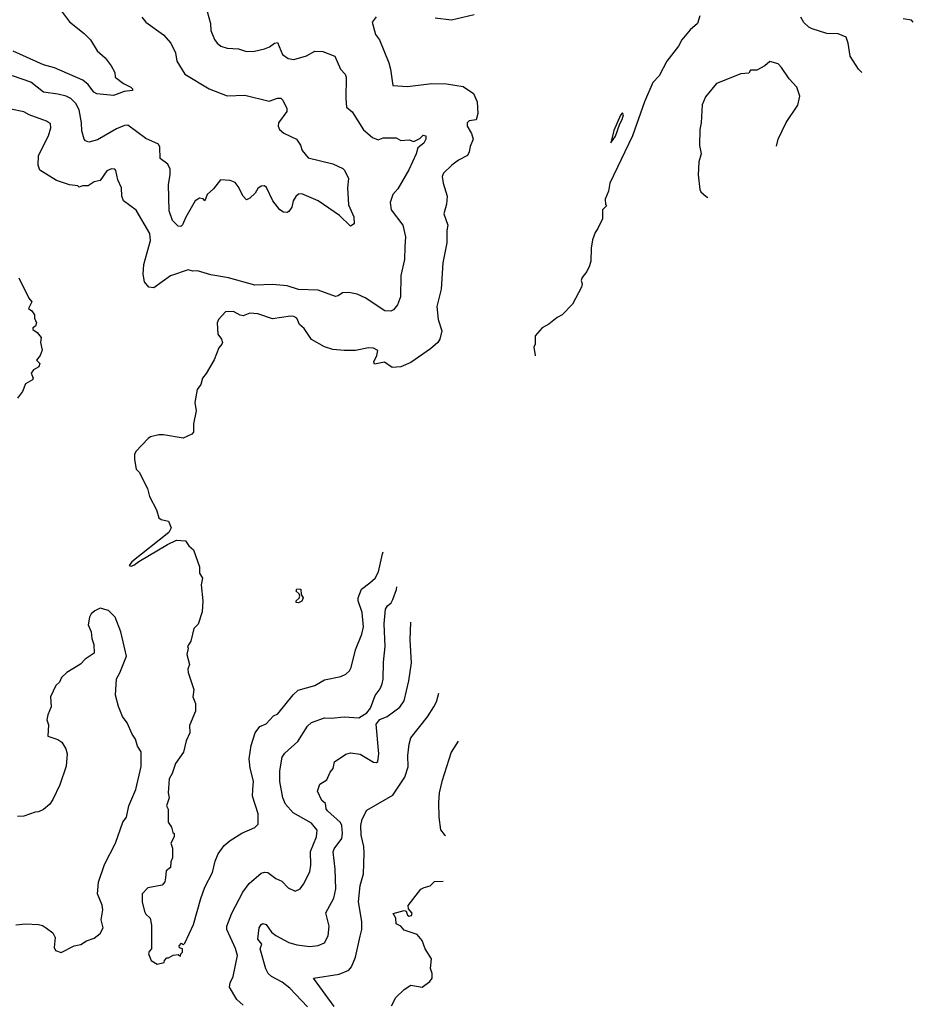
# Model space of a CAD drawing. Extents: x 1678431 to 1860718, y 384618 to 522882.
# Tile 428 of 473: x 1826359 to 1831857, y 449145 to 455199. Entities that reach past the tile are written whole.
import ezdxf

# ---------------------------------------------------------------- set-up
doc = ezdxf.new("R2010")
doc.units = 0

msp = doc.modelspace()

# ---------------------------------------------------------------- linework, layer by layer
at = {"layer": '0CON10XD'}
for points in [[(1827491.4, 455325), (1827533.1, 455175), (1827536.1, 455133.9), (1827558.3, 455078.3), (1827574, 455055), (1827597.6, 455037.6), (1827635.7, 455024.3), (1827705, 455021.1), (1827755, 455003.6), (1827803.8, 455006.2), (1827865, 455019.5), (1827897.1, 455032.9), (1827927.5, 455055), (1827945, 455059.1), (1827977.1, 454985), (1828010.8, 454960.8), (1828045, 454954.5), (1828123.3, 454976.7), (1828174.4, 455005.6), (1828225, 455004.2), (1828298.8, 454975), (1828333.8, 454895), (1828361.2, 454865), (1828367.5, 454845), (1828365.6, 454715), (1828370.9, 454660.9), (1828405, 454633.8), (1828475, 454522.5), (1828530, 454475), (1828565, 454461.2), (1828595, 454473.3), (1828675, 454472.5), (1828705, 454456.7), (1828755, 454460), (1828785, 454450), (1828820.7, 454469.3), (1828840.9, 454489.1), (1828857.1, 454485), (1828857.5, 454465), (1828845, 454440), (1828808.8, 454411.2), (1828798.2, 454375), (1828753.1, 454276.9), (1828685, 454158.8), (1828654.3, 454125), (1828637.5, 454075), (1828645, 454030), (1828715.7, 453935), (1828733.3, 453865), (1828727.8, 453802.2), (1828727.1, 453725), (1828704.5, 453625.5), (1828702.9, 453495), (1828682.9, 453445), (1828658.8, 453415), (1828642.9, 453407.1), (1828605, 453409.4), (1828485, 453489.4), (1828435, 453511.4), (1828385, 453521.4), (1828345, 453518.8), (1828319.2, 453500.8), (1828302.9, 453497.1), (1828195, 453536.7), (1828075, 453540), (1828005, 453563.3), (1827915, 453571.1), (1827805, 453567.5), (1827645, 453612.1), (1827535, 453631.4), (1827453.9, 453656.1), (1827425, 453654), (1827395, 453660.8), (1827288.1, 453625), (1827185, 453550.8), (1827154.2, 453554.2), (1827127.8, 453587.8), (1827118.2, 453635), (1827123.8, 453695), (1827165, 453842.5), (1827160.9, 453885), (1827075, 454028.8), (1826998.8, 454085), (1826988, 454115), (1826985.8, 454165), (1826963.8, 454215), (1826951.7, 454271.7), (1826945, 454280), (1826925, 454282.5), (1826895, 454270), (1826855, 454210), (1826818.3, 454201.7), (1826781.7, 454178.3), (1826745, 454177.5), (1826725, 454170), (1826717, 454177), (1826665, 454183.3), (1826585, 454211.2), (1826483.3, 454275), (1826474, 454305), (1826475.8, 454365), (1826536, 454485), (1826552, 454535), (1826548.8, 454558.8), (1826523.6, 454576.4), (1826417.5, 454615), (1826385, 454632.5), (1826305, 454650)], [(1826605, 455268.8), (1826665.5, 455185.5), (1826756.2, 455115), (1826794.2, 455075), (1826837, 455007), (1826884.4, 454964.4), (1826922, 454915), (1826943.8, 454875), (1826947, 454847), (1826997.9, 454807.9), (1827043.3, 454785), (1827053.3, 454775), (1827052.5, 454765), (1827003, 454757), (1826936.6, 454733.4), (1826835, 454742.5), (1826815, 454754.3), (1826780.8, 454800.8), (1826747.2, 454827.2), (1826572.6, 454902.6), (1826505, 454921.1), (1826320, 455005)], [(1827110, 455215), (1827135, 455183.8), (1827245, 455106.7), (1827289.2, 455055), (1827317.8, 454995), (1827327.1, 454945), (1827375, 454864.4), (1827525, 454774.4), (1827635, 454731.9), (1827745, 454735.6), (1827895, 454698.8), (1827945, 454717.1), (1827965, 454717.5), (1827978.8, 454705), (1828003.3, 454653.3), (1828003.3, 454635), (1827951.5, 454565), (1827948.9, 454545), (1827957.5, 454525), (1827985, 454501.9), (1828062, 454465), (1828087.2, 454427.2), (1828097.1, 454395), (1828135, 454350), (1828285, 454314), (1828346.7, 454285), (1828356.7, 454275), (1828383, 454223), (1828375.8, 454165), (1828381.2, 454061.2), (1828415, 453987.5), (1828416.7, 453945), (1828395, 453930), (1828325.9, 453995.9), (1828196.4, 454086.4), (1828095, 454127.9), (1828075, 454126.4), (1828057.8, 454112.2), (1828042.5, 454085), (1828033, 454047), (1828015, 454020), (1828005, 454014.2), (1827982.5, 454015), (1827960.3, 454030.3), (1827915.7, 454085), (1827877.4, 454167.4), (1827865, 454177.1), (1827845, 454176), (1827825, 454162), (1827807.4, 454132.6), (1827775, 454101.2), (1827755, 454092), (1827735, 454114), (1827704.1, 454174.1), (1827685, 454198.1), (1827655, 454211.2), (1827595.6, 454214.4), (1827551.7, 454158.3), (1827513.1, 454125), (1827497.5, 454085), (1827487.3, 454097.3), (1827465, 454102.2), (1827439.4, 454085), (1827380.6, 453985), (1827361.7, 453938.3), (1827351.7, 453928.3), (1827335, 453928.8), (1827300, 453965), (1827278.5, 454025), (1827275.3, 454185), (1827286, 454245), (1827285, 454280), (1827270.8, 454310.8), (1827224.3, 454345), (1827220.6, 454415), (1827213.8, 454435), (1827135, 454469.6), (1827025, 454551.1), (1827005, 454549.5), (1826955, 454529.1), (1826838.5, 454461.5), (1826785, 454446.9), (1826765, 454454.3), (1826755.8, 454465), (1826741.9, 454515), (1826740, 454565), (1826725.3, 454645), (1826705.4, 454685), (1826674.3, 454714.3), (1826645, 454729.3), (1826595, 454741.5), (1826505, 454752.9), (1826427.5, 454815), (1826315, 454853.4)], [(1828552, 455218), (1828527.5, 455185), (1828548.3, 455108.3), (1828572, 455075), (1828629.4, 454935), (1828641.1, 454895), (1828654.5, 454794.5), (1828745, 454788.4), (1828895, 454807.7), (1828984.6, 454804.6), (1829087.6, 454787.6), (1829151.2, 454745), (1829174, 454695), (1829177.9, 454622.1), (1829167.1, 454582.9), (1829125, 454578.1), (1829111.2, 454565), (1829111.5, 454545), (1829138.8, 454498.8), (1829148.5, 454465), (1829130.2, 454419.8), (1829125, 454387.5), (1829114, 454365), (1829058.8, 454335), (1829018.6, 454305), (1828966, 454255), (1828959.2, 454235), (1828964.2, 454195), (1828988.6, 454115), (1828985.7, 454065), (1828968.6, 454005), (1828994, 453935), (1828987, 453903), (1828987.9, 453827.9), (1828962.2, 453705), (1828952.7, 453542.7), (1828926.1, 453435), (1828934.4, 453355), (1828956.4, 453286.4), (1828944.6, 453235.4), (1828932.5, 453215), (1828885.9, 453175), (1828765, 453090.8), (1828704.5, 453064.5), (1828650.3, 453060.3), (1828603.9, 453093.9), (1828542, 453082), (1828538, 453095), (1828557.5, 453135), (1828561.9, 453165), (1828535, 453180), (1828505, 453182), (1828425.7, 453164.3), (1828355, 453164.4), (1828285, 453170.5), (1828235, 453188.5), (1828153.8, 453233.8), (1828109.5, 453299.5), (1828081.5, 453325), (1828065, 453364.2), (1828045, 453374.3), (1828025, 453376.7), (1827915, 453360.5), (1827825, 453390), (1827775, 453394.2), (1827735, 453378), (1827715, 453382.5), (1827675, 453406), (1827625, 453402.5), (1827582.5, 453355), (1827574.1, 453335.9), (1827577.5, 453265), (1827600, 453235), (1827606.7, 453215), (1827603.3, 453205), (1827585, 453182.5), (1827555, 453107.5), (1827507, 453023), (1827483.8, 452995), (1827473.6, 452956.4), (1827451.2, 452925), (1827436.2, 452845), (1827446, 452795), (1827428, 452715), (1827429.5, 452689.5), (1827428, 452662), (1827419.3, 452650.7), (1827365, 452626.2), (1827243.9, 452646.1), (1827215, 452646.2), (1827165, 452633.8), (1827150, 452625), (1827074, 452545), (1827066, 452525), (1827066, 452495), (1827076.4, 452436.4), (1827095, 452417.5), (1827146.7, 452316.7), (1827158, 452268), (1827201.4, 452185), (1827216.4, 452136.4), (1827230, 452125), (1827275.7, 452115.7), (1827292, 452075), (1827277.8, 452045), (1827050, 451865), (1827033.8, 451843.8), (1827045, 451839.2), (1827062, 451845), (1827091.7, 451868.3), (1827268.1, 451971.9), (1827325, 451998), (1827380, 451995), (1827400, 451965), (1827429.7, 451939.7), (1827466.2, 451835), (1827466.2, 451795), (1827483.3, 451765), (1827476.2, 451725), (1827486.7, 451625), (1827481.7, 451558.3), (1827456.7, 451483.3), (1827430, 451455), (1827411.7, 451378.3), (1827392.5, 451345), (1827396.7, 451335), (1827387.5, 451295), (1827403.3, 451235), (1827393.9, 451206.1), (1827396.7, 451185), (1827430.7, 451080.7), (1827423.8, 451035), (1827440, 450995), (1827441.7, 450948.3), (1827405, 450860), (1827406.2, 450815), (1827383.8, 450765), (1827366.7, 450695), (1827317.5, 450625), (1827297.5, 450565), (1827278.3, 450531.7), (1827272.5, 450445), (1827280, 450415), (1827263.3, 450365), (1827272.5, 450345), (1827273.3, 450265), (1827293.3, 450235), (1827301.7, 450201.7), (1827310, 450195), (1827310, 450175), (1827290, 450135), (1827300, 450105), (1827300, 450045), (1827288.3, 450021.7), (1827286.7, 449985), (1827260, 449965), (1827257, 449923)], [(1829155, 455230), (1829015, 455195.6), (1828915, 455209.2)], [(1830543, 455223), (1830530, 455175), (1830483.5, 455136.5), (1830432, 455075), (1830413.2, 455036.8), (1830341.4, 454945), (1830292.9, 454855), (1830255, 454813.8), (1830203.9, 454695), (1830128.7, 454485), (1829989.6, 454195), (1829980.8, 454145), (1829962, 454095), (1829963.3, 454063.3), (1829970, 454055), (1829945, 454030), (1829943.8, 453975), (1829916.7, 453915), (1829898.8, 453891.2), (1829883.6, 453846.4), (1829874, 453795), (1829872, 453715), (1829864.2, 453685.8), (1829848.3, 453651.7), (1829820, 453615), (1829813.3, 453595), (1829820, 453575), (1829816.2, 453555), (1829759.3, 453450.7), (1829695.6, 453384.4), (1829665, 453368.8), (1829615, 453326.2), (1829573.3, 453305), (1829530, 453255), (1829530, 453205), (1829523.3, 453185), (1829530, 453135), (1829530.5, 453133.2)], [(1831540.1, 454873.8), (1831520, 454895), (1831468.8, 454975), (1831456, 455055), (1831442.7, 455092.7), (1831395, 455112.9), (1831325, 455114.4), (1831233.7, 455143.7), (1831215, 455152.5), (1831182.6, 455182.6), (1831165.7, 455215)], [(1831856.7, 455183.2), (1831856.7, 455185), (1831845, 455197.5), (1831793.3, 455205)], [(1831015.8, 454421.9), (1831026, 454465), (1831075, 454567.5), (1831146.1, 454673.9), (1831159.3, 454729.3), (1831140, 454785), (1831093.3, 454835), (1831046.4, 454906.4), (1831025, 454927.5), (1830975, 454942.5), (1830943.6, 454916.4), (1830895, 454890), (1830855, 454890), (1830845, 454870), (1830795, 454866.2), (1830645, 454806.2), (1830578.8, 454725), (1830558.8, 454675), (1830552, 454565), (1830543.9, 454523.9), (1830542, 454425), (1830552.5, 454375), (1830537.5, 454325), (1830533.3, 454245), (1830543.3, 454155), (1830550.5, 454140.5), (1830581.7, 454111.7), (1830593.6, 454106.8)], [(1829995, 454442.5), (1830025, 454483.8), (1830050.5, 454559.5), (1830066.2, 454585), (1830073.9, 454613.9), (1830067.5, 454627.5), (1830055, 454613.3), (1830015, 454517.5), (1829995, 454442.5)], [(1826355, 453612.5), (1826416.2, 453486.2), (1826433.3, 453465), (1826428.3, 453451.7), (1826413, 453423), (1826435, 453410), (1826450, 453385), (1826450, 453365), (1826462.5, 453335), (1826457.5, 453315), (1826440, 453305), (1826440, 453295), (1826466.4, 453276.4), (1826492.5, 453245), (1826486.7, 453215), (1826497.5, 453167.5), (1826485.7, 453134.3), (1826463.3, 453105), (1826482.5, 453085), (1826476.7, 453065), (1826443.6, 453046.4), (1826430, 453025), (1826442.5, 452995), (1826437.5, 452985), (1826395, 452960), (1826377, 452913), (1826347, 452873)], [(1827257, 449923), (1827251.7, 449898.3), (1827235, 449877.5), (1827148.3, 449861.7), (1827112.5, 449825), (1827112.5, 449775), (1827127.5, 449715), (1827135, 449700), (1827162.5, 449675), (1827170.7, 449630.7), (1827170, 449485), (1827155, 449470), (1827152.5, 449455), (1827167.5, 449415), (1827205, 449392.5), (1827248.3, 449401.7), (1827250, 449415), (1827265, 449430), (1827275, 449430), (1827303, 449447), (1827335, 449450), (1827348.3, 449441.7), (1827350, 449455), (1827360, 449465), (1827360, 449485), (1827341.7, 449491.7), (1827340, 449505), (1827355, 449520), (1827365, 449510), (1827375, 449520), (1827429.2, 449635), (1827474.4, 449795), (1827499.4, 449865), (1827545.7, 449955), (1827561.9, 450025), (1827580.7, 450069.3), (1827617.9, 450122.1), (1827655, 450152), (1827725, 450197.5), (1827805, 450231.2), (1827826.9, 450253.1), (1827826.7, 450315), (1827791.1, 450425), (1827794.5, 450465.5), (1827796.9, 450516.9), (1827777.3, 450597.3), (1827770.9, 450655), (1827783.3, 450736.7), (1827808.1, 450815), (1827837.2, 450852.8), (1827875, 450870), (1827921.7, 450918.3), (1827948.1, 450931.9), (1828041.4, 451048.6), (1828072.5, 451077.5), (1828175, 451104.5), (1828235, 451140.6), (1828335, 451160), (1828366.7, 451175), (1828388, 451195), (1828398.6, 451215), (1828425.6, 451325), (1828465, 451420), (1828474.5, 451465.5), (1828465.5, 451555), (1828441.4, 451625), (1828441.4, 451645), (1828463, 451697), (1828514.2, 451735.8), (1828546.2, 451765), (1828567.1, 451805), (1828590.8, 451915), (1828594.7, 451926.9)], [(1827735, 449138.6), (1827695, 449174), (1827650.8, 449250.8), (1827655, 449277.5), (1827672.9, 449315), (1827699.1, 449445), (1827687.7, 449487.7), (1827634.5, 449605), (1827633.6, 449625), (1827664, 449706), (1827731.5, 449835), (1827771.5, 449888.5), (1827845, 449951.2), (1827865, 449958), (1827885.7, 449955.7), (1827935, 449918), (1827971.7, 449901.7), (1828010.2, 449860.2), (1828055, 449841.2), (1828085, 449855.8), (1828105, 449884), (1828145, 449958.8), (1828150.4, 449999.6), (1828148.5, 450085), (1828186.1, 450175), (1828189.2, 450215), (1828155, 450258.9), (1828042.8, 450322.7), (1827994.5, 450375), (1827979.1, 450415), (1827959.2, 450515), (1827959.5, 450580.5), (1827974.4, 450665), (1827991.1, 450688.9), (1828070.2, 450759.8), (1828130, 450855), (1828155, 450876.9), (1828235, 450906.7), (1828275.4, 450904.6), (1828355, 450912.9), (1828445, 450906.9), (1828495, 450936.9), (1828517.5, 450965), (1828546.8, 451043.2), (1828576.5, 451085), (1828589.5, 451115), (1828595.5, 451144.5), (1828597.9, 451247.9), (1828607.6, 451345), (1828600.8, 451485), (1828609.6, 451575), (1828621.8, 451595), (1828645, 451613.9), (1828655, 451633.3), (1828677.8, 451695), (1828680, 451711.7)], [(1828075, 451613.3), (1828060, 451615), (1828060, 451625), (1828078.3, 451641.7), (1828082.5, 451655), (1828078.3, 451668.3), (1828060, 451685), (1828065, 451700), (1828088.3, 451698.3), (1828090, 451665), (1828102.5, 451645), (1828095.9, 451624.1), (1828075, 451613.3)], [(1826335, 449633.3), (1826395, 449640), (1826475, 449636.2), (1826499.5, 449629.5), (1826525, 449613.3), (1826562.5, 449585), (1826577.5, 449555), (1826572.5, 449495), (1826580, 449475), (1826615, 449462.5), (1826695, 449503.3), (1826735, 449513.3), (1826770, 449535), (1826818.3, 449551.7), (1826855, 449580), (1826872.5, 449615), (1826861.2, 449665), (1826870, 449725), (1826866.7, 449755), (1826837.5, 449825), (1826843.3, 449895), (1826881.2, 450005), (1826948, 450135), (1826993.8, 450265), (1827016.2, 450295), (1827030.8, 450365), (1827073.3, 450465), (1827106.4, 450606.4), (1827107.7, 450697.7), (1827085, 450732.5), (1827072.5, 450775), (1827052, 450805), (1827020, 450875), (1826992, 450915), (1826966.7, 450976.7), (1826948.8, 451045), (1826954.1, 451145.9), (1826975, 451182.5), (1827016.7, 451285), (1826981.2, 451435), (1826946.2, 451525), (1826905, 451566.7), (1826855, 451580), (1826822, 451565), (1826800, 451545), (1826788.8, 451525), (1826781.7, 451478.3), (1826800, 451435), (1826803.9, 451393.9), (1826816.4, 451356.4), (1826816.7, 451305), (1826762.3, 451267.7), (1826734.3, 451235.7), (1826648.8, 451185), (1826616.7, 451155), (1826603.6, 451126.4), (1826581.2, 451105), (1826548.8, 451035), (1826554, 450975), (1826532, 450925), (1826526.7, 450895), (1826536.4, 450863.6), (1826533, 450793), (1826595, 450773.3), (1826617.7, 450757.7), (1826643.8, 450715), (1826651.2, 450685), (1826645, 450610), (1826606, 450495), (1826563.3, 450405), (1826543.9, 450376.1), (1826505, 450343.3), (1826475, 450327.5), (1826455, 450326.7), (1826385, 450302.5), (1826345, 450300)], [(1828129.2, 449129.2), (1828022.2, 449245), (1827975, 449281.2), (1827908, 449315), (1827887.1, 449335), (1827873.9, 449363.9), (1827839.1, 449485), (1827848.1, 449515), (1827824.6, 449545), (1827833.5, 449615), (1827845, 449636), (1827855, 449642), (1827876.2, 449635), (1827908.9, 449588.9), (1827935, 449566.9), (1828015.4, 449525.4), (1828065, 449509.5), (1828145, 449500.5), (1828195, 449505.6), (1828235, 449522), (1828257.1, 449565), (1828263.8, 449625), (1828242.8, 449707.2), (1828292.6, 449797.4), (1828304.5, 449855), (1828300.5, 449975), (1828288, 450082), (1828295, 450101.1), (1828341.3, 450165), (1828345.8, 450195.8), (1828340.9, 450245), (1828333.1, 450263.1), (1828252.9, 450335), (1828245, 450346.2), (1828243.2, 450365), (1828239.9, 450379.9), (1828218.5, 450398.5), (1828192.5, 450455), (1828205, 450498.8), (1828249.1, 450525), (1828268.6, 450571.4), (1828288.8, 450595), (1828296.7, 450635), (1828366.8, 450683.2), (1828395, 450691.4), (1828453.2, 450683.2), (1828535, 450633.8), (1828555, 450631.2), (1828562, 450638), (1828569.4, 450685), (1828553.4, 450866.6), (1828575, 450896.2), (1828620, 450915), (1828698.3, 450971.7), (1828725, 451010), (1828754.2, 451134.2), (1828770.5, 451245), (1828761.2, 451385), (1828766.3, 451493.7)], [(1828295, 449131.1), (1828167.5, 449305), (1828325, 449330.5), (1828384, 449355), (1828400, 449375), (1828424.4, 449435), (1828454.2, 449564.2), (1828464.4, 449605), (1828464.5, 449654.5), (1828444.6, 449775), (1828454.7, 449875), (1828473.9, 449946.1), (1828477.8, 450075), (1828475.5, 450115), (1828459.5, 450185), (1828457.7, 450245), (1828466.6, 450283.4), (1828495, 450338.8), (1828655, 450431.4), (1828727.9, 450542.1), (1828749.5, 450605), (1828747.5, 450675), (1828754.5, 450745), (1828765, 450783.3), (1828867.9, 450912.1), (1828907.5, 450975), (1828923.1, 451005), (1828938.7, 451058.4)], [(1829056, 450762.4), (1829014.4, 450695), (1828955.5, 450515), (1828940.5, 450445), (1828935.6, 450385), (1828936.9, 450295), (1828948.3, 450218.3), (1828969.8, 450189.8), (1828978.7, 450183.7)], [(1828646.2, 449135), (1828673.4, 449186.6), (1828725, 449235.8), (1828765, 449262), (1828835, 449250), (1828882.5, 449285), (1828897.5, 449305), (1828897.5, 449335), (1828887.5, 449365), (1828893.3, 449425), (1828853.3, 449485), (1828836.1, 449536.1), (1828803.6, 449573.6), (1828725, 449601.2), (1828705, 449626.2), (1828675, 449640), (1828672.9, 449675), (1828657.5, 449702.5), (1828725, 449722.5), (1828737.5, 449717.5), (1828745, 449693.8), (1828756.4, 449686.4), (1828770, 449690), (1828773.8, 449705), (1828751.7, 449731.7), (1828748.3, 449751.7), (1828827, 449853), (1828847, 449863), (1828885, 449872.5), (1828910.7, 449899.3), (1828965.3, 449901.1)]]:
    msp.add_lwpolyline(points, dxfattribs=at)

doc.saveas('drawing.dxf')
